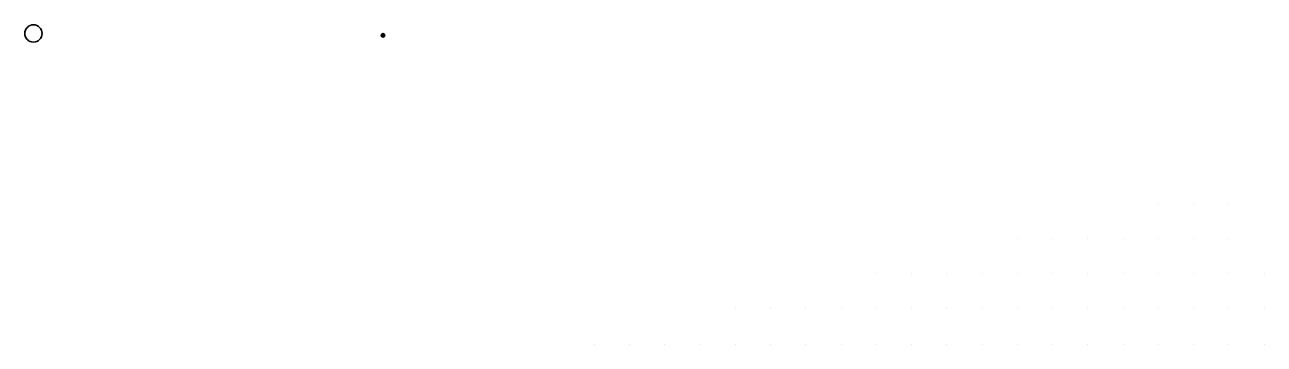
# Model space of a CAD drawing. Extents: x 1548934 to 1561348, y 809680 to 824075.
# Drawn here: x 1551418.5 to 1551770, y 811850.1 to 811940.6 of the extents above; entities that cross this region are included whole.
import ezdxf

# ---------------------------------------------------------------- set-up
doc = ezdxf.new("R2010")
doc.units = 0
for name, color, linetype in [('Default', 7, 'Continuous'), ('Exist DTM QL2 LIDAR Elevation Point', 7, 'Continuous'), ('Exist Utilities Other Pole CELL', 7, 'Continuous')]:
    doc.layers.add(name, color=color, linetype=linetype)

# ---------------------------------------------------------------- blocks, each defined once
blk = doc.blocks.new('SurveyPointCell')
at = {"layer": 'Default'}
for p, q in [((-0.5, 0), (0.5, 0)), ((0, -0.5), (0, 0.5))]:
    blk.add_line(p, q, dxfattribs=at)
blk.add_circle((0, 0), 0.5, dxfattribs=at)

msp = doc.modelspace()

# ---------------------------------------------------------------- linework, layer by layer
at = {"layer": 'Exist DTM QL2 LIDAR Elevation Point'}
for p, q in [((1551740, 811890.08), (1551740, 811890.08)), ((1551750, 811890.08), (1551750, 811890.08)), ((1551760, 811890.08), (1551760, 811890.08)), ((1551699.99, 811880.08), (1551699.99, 811880.08)), ((1551710, 811880.08), (1551710, 811880.08)), ((1551720, 811880.08), (1551720, 811880.08)), ((1551730, 811880.08), (1551730, 811880.08)), ((1551740, 811880.08), (1551740, 811880.08)), ((1551750, 811880.08), (1551750, 811880.08)), ((1551760, 811880.08), (1551760, 811880.08)), ((1551659.99, 811870.08), (1551659.99, 811870.08)), ((1551669.99, 811870.08), (1551669.99, 811870.08)), ((1551679.99, 811870.08), (1551679.99, 811870.08)), ((1551689.99, 811870.08), (1551689.99, 811870.08)), ((1551699.99, 811870.08), (1551699.99, 811870.08)), ((1551710, 811870.08), (1551710, 811870.08)), ((1551720, 811870.08), (1551720, 811870.08)), ((1551730, 811870.08), (1551730, 811870.08)), ((1551740, 811870.08), (1551740, 811870.08)), ((1551750, 811870.08), (1551750, 811870.08)), ((1551760, 811870.08), (1551760, 811870.08)), ((1551770, 811870.08), (1551770, 811870.08)), ((1551619.99, 811860.08), (1551619.99, 811860.08)), ((1551629.99, 811860.08), (1551629.99, 811860.08)), ((1551639.99, 811860.08), (1551639.99, 811860.08)), ((1551649.99, 811860.08), (1551649.99, 811860.08)), ((1551659.99, 811860.08), (1551659.99, 811860.08)), ((1551669.99, 811860.08), (1551669.99, 811860.08)), ((1551679.99, 811860.08), (1551679.99, 811860.08)), ((1551689.99, 811860.08), (1551689.99, 811860.08)), ((1551699.99, 811860.08), (1551699.99, 811860.08)), ((1551710, 811860.08), (1551710, 811860.08)), ((1551720, 811860.08), (1551720, 811860.08)), ((1551730, 811860.08), (1551730, 811860.08)), ((1551740, 811860.08), (1551740, 811860.08)), ((1551750, 811860.08), (1551750, 811860.08)), ((1551760, 811860.08), (1551760, 811860.08)), ((1551770, 811860.08), (1551770, 811860.08)), ((1551579.99, 811850.08), (1551579.99, 811850.08)), ((1551589.99, 811850.08), (1551589.99, 811850.08)), ((1551599.99, 811850.08), (1551599.99, 811850.08)), ((1551609.99, 811850.08), (1551609.99, 811850.08)), ((1551619.99, 811850.08), (1551619.99, 811850.08)), ((1551629.99, 811850.08), (1551629.99, 811850.08)), ((1551639.99, 811850.08), (1551639.99, 811850.08)), ((1551649.99, 811850.08), (1551649.99, 811850.08)), ((1551659.99, 811850.08), (1551659.99, 811850.08)), ((1551669.99, 811850.08), (1551669.99, 811850.08)), ((1551679.99, 811850.08), (1551679.99, 811850.08)), ((1551689.99, 811850.08), (1551689.99, 811850.08)), ((1551699.99, 811850.08), (1551699.99, 811850.08)), ((1551710, 811850.08), (1551710, 811850.08)), ((1551720, 811850.08), (1551720, 811850.08)), ((1551730, 811850.08), (1551730, 811850.08)), ((1551740, 811850.08), (1551740, 811850.08)), ((1551750, 811850.08), (1551750, 811850.08)), ((1551760, 811850.08), (1551760, 811850.08)), ((1551770, 811850.08), (1551770, 811850.08))]:
    msp.add_line(p, q, dxfattribs=at)
at = {"layer": 'Exist Utilities Other Pole CELL'}
msp.add_circle((1551420.93, 811938.12), 2.46, dxfattribs=at)

# ---------------------------------------------------------------- block references
at = {"layer": 'Default'}
msp.add_blockref('SurveyPointCell', (1551520.06, 811937.59), dxfattribs=at)

doc.saveas('drawing.dxf')
